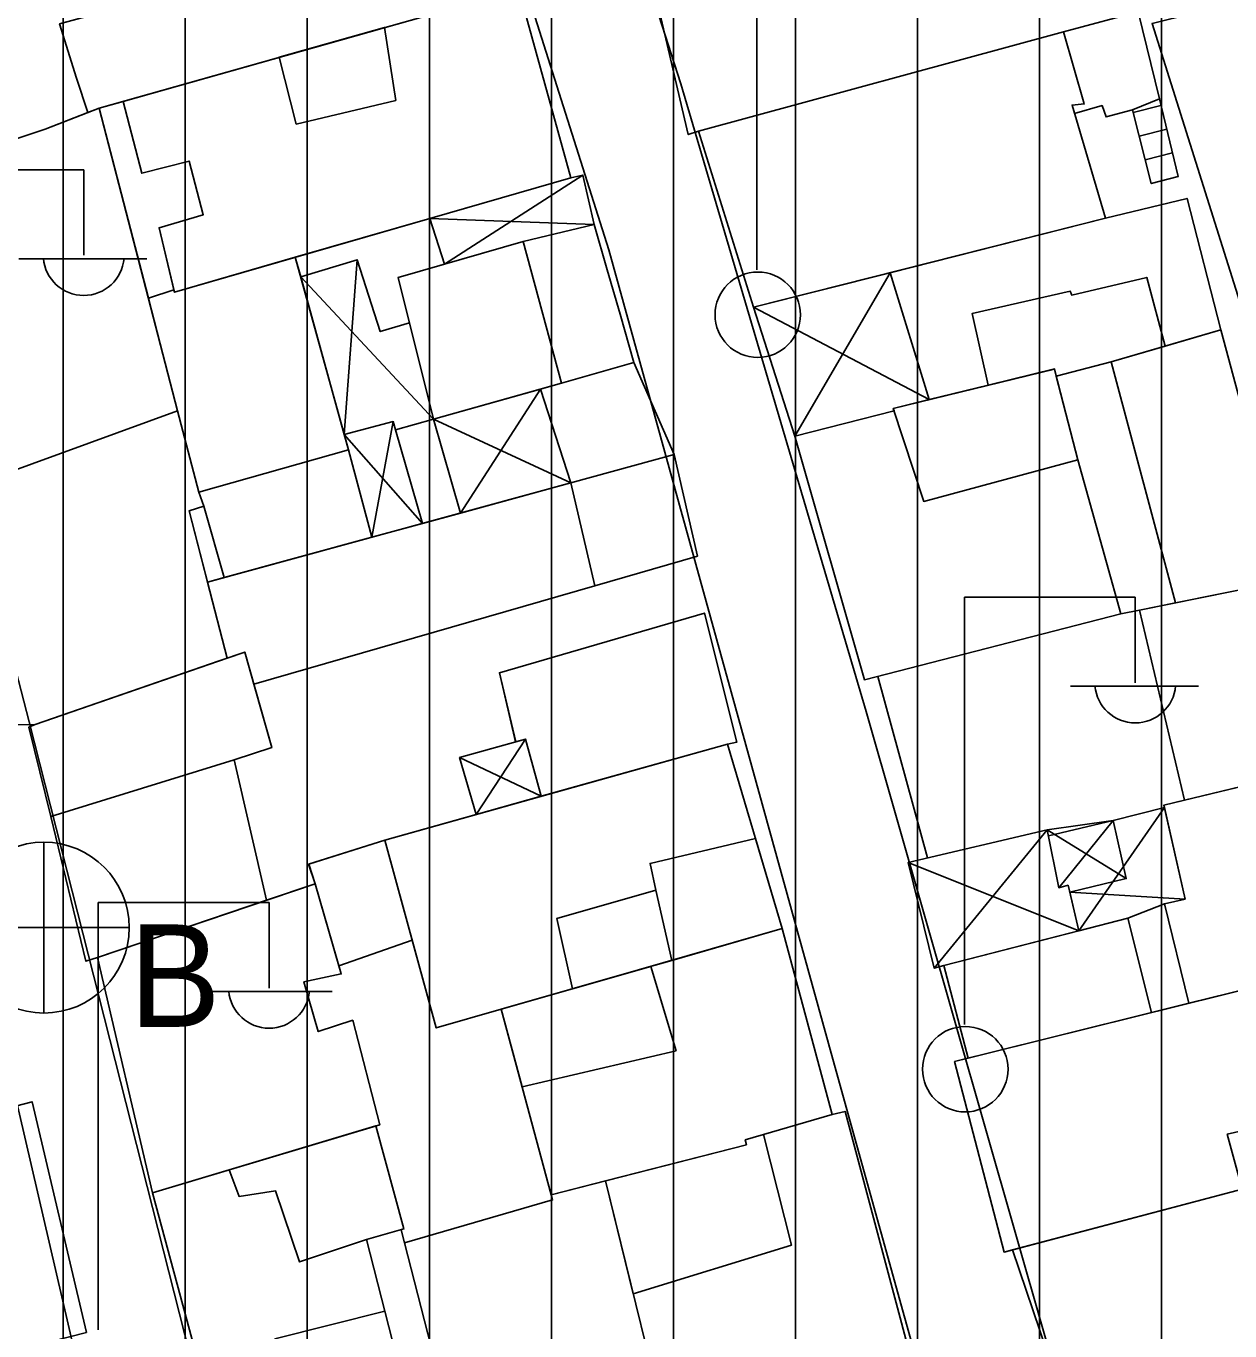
# Model space of a CAD drawing. Extents: x 417997 to 421451, y 4451742 to 4455216.
# Drawn here: x 420970.9 to 421020.2, y 4452416.4 to 4452469.9 of the extents above; entities that cross this region are included whole.
import ezdxf

# ---------------------------------------------------------------- set-up
doc = ezdxf.new("R2010")
doc.units = 0
for name, color, linetype in [('B_Kapi', 7, 'Continuous'), ('B_Merdiven', 7, 'Continuous'), ('B_Mesken', 7, 'Continuous'), ('B_Sundurma', 7, 'Continuous'), ('B_Teras', 7, 'Continuous'), ('S_Elektrik_Diregi', 7, 'Continuous'), ('S_Rogar_Kapagi_Buski', 7, 'Continuous'), ('Sinir_Duvar_tek_tarafa_ait', 7, 'Continuous'), ('Sinir_Ist_Duvari', 7, 'Continuous'), ('TR_YUKSEKYOGUNKONUT', 7, 'Continuous'), ('Yol_Sose', 7, 'Continuous')]:
    doc.layers.add(name, color=color, linetype=linetype)

msp = doc.modelspace()

# ---------------------------------------------------------------- linework, layer by layer
at = {"layer": 'B_Kapi'}
msp.add_lwpolyline([(420995.199, 4452458.05), (420994.677, 4452459.866)], dxfattribs=at)
at = {"layer": 'B_Merdiven'}
for p, q in [((421016.225, 4452466.305), (421017.36, 4452466.604)), ((421016.47, 4452465.335), (421017.594, 4452465.632)), ((421016.715, 4452464.365), (421017.828, 4452464.659))]:
    msp.add_line(p, q, dxfattribs=at)
msp.add_lwpolyline([(421016.196, 4452466.422), (421016.959, 4452463.396), (421018.062, 4452463.687), (421017.294, 4452466.875)], close=True, dxfattribs=at)
at = {"layer": 'B_Mesken'}
for points in [[(421013.372, 4452469.619), (421016.634, 4452470.496), (421015.681, 4452474.141), (421015.235, 4452474.018), (421014.315, 4452477.754), (421013.163, 4452477.486), (421012.039, 4452481.16), (421008.383, 4452480.494), (421008.21, 4452481.144), (420994.956, 4452478.417), (420997.996, 4452465.406), (420998.417, 4452465.542)], [(421012.337, 4452480.187), (421013.163, 4452477.486), (421014.315, 4452477.754), (421015.235, 4452474.018), (421015.681, 4452474.141), (421016.634, 4452470.496), (421013.372, 4452469.619), (420998.417, 4452465.542), (420997.996, 4452465.406), (420994.956, 4452478.417), (420999.931, 4452479.441), (421003.387, 4452480.152), (421008.21, 4452481.144), (421008.383, 4452480.494), (421012.04, 4452481.16)], [(420973.858, 4452466.484), (420992.021, 4452471.628), (420990.965, 4452475.043), (420972.24, 4452469.938), (420972.937, 4452467.722), (420973.397, 4452466.306)], [(420991.047, 4452471.352), (420974.837, 4452466.762), (420973.858, 4452466.484), (420973.397, 4452466.306), (420972.937, 4452467.722), (420972.24, 4452469.938), (420977.819, 4452471.459), (420990.965, 4452475.043), (420992.021, 4452471.628)], [(421016.995, 4452469.96), (421021.674, 4452455.122), (421025.208, 4452455.88), (421025.297, 4452455.717), (421037.736, 4452457.816), (421037.329, 4452460.391), (421038.012, 4452460.921), (421037.4, 4452464.88), (421038.154, 4452465.066), (421037.845, 4452466.345), (421038.247, 4452466.558), (421037.594, 4452469.956), (421038.381, 4452470.14), (421037.713, 4452473.97), (421020.359, 4452470.792)], [(421037.736, 4452457.816), (421025.297, 4452455.717), (421025.208, 4452455.88), (421021.674, 4452455.123), (421016.995, 4452469.96), (421020.359, 4452470.792), (421037.713, 4452473.97), (421038.381, 4452470.14), (421037.594, 4452469.956), (421038.247, 4452466.558), (421037.845, 4452466.345), (421038.154, 4452465.066), (421037.4, 4452464.88), (421038.012, 4452460.921), (421037.329, 4452460.391)], [(420974.837, 4452466.761), (420975.606, 4452463.819), (420977.545, 4452464.323), (420978.126, 4452462.12), (420976.313, 4452461.591), (420976.942, 4452458.949), (420993.185, 4452463.636), (420991.046, 4452471.352)], [(420993.186, 4452463.636), (420987.408, 4452461.969), (420981.895, 4452460.378), (420976.942, 4452458.949), (420976.919, 4452459.047), (420976.313, 4452461.591), (420978.126, 4452462.12), (420977.545, 4452464.323), (420975.605, 4452463.819), (420974.837, 4452466.762), (420991.047, 4452471.352)], [(420998.417, 4452465.542), (421013.372, 4452469.619), (421014.217, 4452466.66), (421013.715, 4452466.617), (421015.081, 4452461.979), (421000.672, 4452458.33)], [(421015.081, 4452461.979), (421006.261, 4452459.745), (421000.672, 4452458.33), (420998.417, 4452465.542), (421013.372, 4452469.619), (421014.217, 4452466.661), (421013.715, 4452466.617)], [(420965.527, 4452463.596), (420968.633, 4452451.016), (420977.074, 4452454.09), (420973.858, 4452466.484), (420971.641, 4452465.629)], [(420975.876, 4452458.706), (420977.074, 4452454.09), (420968.633, 4452451.016), (420965.527, 4452463.596), (420971.641, 4452465.629), (420973.397, 4452466.306), (420973.858, 4452466.484)], [(421007.862, 4452454.547), (421006.261, 4452459.745), (421015.081, 4452461.979), (421018.427, 4452462.792), (421019.813, 4452457.401), (421017.531, 4452456.737), (421015.326, 4452456.096), (421013.072, 4452455.513), (421012.998, 4452455.801), (421010.278, 4452455.137)], [(421019.813, 4452457.401), (421017.531, 4452456.738), (421015.326, 4452456.096), (421013.072, 4452455.513), (421012.998, 4452455.802), (421010.278, 4452455.138), (421007.862, 4452454.548), (421006.261, 4452459.745), (421015.081, 4452461.979), (421018.427, 4452462.792)], [(420986.114, 4452459.555), (420987.559, 4452453.742), (420992.795, 4452455.215), (420991.236, 4452461.021)], [(420992.795, 4452455.215), (420991.942, 4452454.975), (420987.559, 4452453.742), (420986.576, 4452457.696), (420986.114, 4452459.555), (420988.009, 4452460.097), (420991.236, 4452461.021)], [(420981.895, 4452460.378), (420984.075, 4452452.495), (420977.94, 4452450.756), (420977.074, 4452454.09), (420975.876, 4452458.706), (420976.919, 4452459.047), (420976.942, 4452458.949)], [(420982.117, 4452459.576), (420983.903, 4452453.117), (420984.075, 4452452.495), (420977.94, 4452450.756), (420977.074, 4452454.09), (420975.876, 4452458.706), (420976.919, 4452459.047), (420976.942, 4452458.949), (420981.895, 4452460.378)], [(421017.961, 4452446.216), (421015.326, 4452456.096), (421019.813, 4452457.401), (421022.566, 4452447.157), (421021.482, 4452446.928)], [(421021.482, 4452446.927), (421017.961, 4452446.216), (421015.326, 4452456.096), (421017.531, 4452456.738), (421019.813, 4452457.401), (421022.566, 4452447.157)], [(420993.177, 4452451.132), (420991.942, 4452454.975), (420992.795, 4452455.215), (420995.767, 4452456.071), (420997.413, 4452452.293)], [(420997.413, 4452452.293), (420993.177, 4452451.132), (420991.942, 4452454.975), (420992.795, 4452455.215), (420995.767, 4452456.071)], [(421013.072, 4452455.513), (421013.949, 4452452.077), (421015.709, 4452445.766), (421005.208, 4452443.067), (421002.365, 4452453.049), (421006.428, 4452454.081), (421006.392, 4452454.189), (421007.862, 4452454.548), (421010.278, 4452455.138), (421012.998, 4452455.802)], [(421013.949, 4452452.077), (421015.709, 4452445.766), (421005.208, 4452443.067), (421002.365, 4452453.048), (421006.427, 4452454.081), (421006.392, 4452454.189), (421012.998, 4452455.801)], [(420977.074, 4452454.09), (420977.94, 4452450.756), (420978.151, 4452450.181), (420977.551, 4452449.995), (420979.105, 4452443.952), (420971.233, 4452441.234), (420970.379, 4452441.216), (420967.871, 4452451.117), (420968.633, 4452451.016)], [(420977.94, 4452450.756), (420978.151, 4452450.181), (420977.551, 4452449.995), (420978.303, 4452447.069), (420979.105, 4452443.952), (420978.781, 4452443.84), (420971.233, 4452441.234), (420970.379, 4452441.216), (420967.871, 4452451.117), (420968.633, 4452451.016), (420977.074, 4452454.09)], [(420984.075, 4452452.495), (420985.036, 4452448.909), (420978.985, 4452447.256), (420978.151, 4452450.181), (420977.94, 4452450.756)], [(420985.036, 4452448.909), (420978.985, 4452447.256), (420978.151, 4452450.181), (420977.94, 4452450.756), (420984.075, 4452452.495)], [(420993.177, 4452451.132), (420994.172, 4452446.922), (420998.371, 4452448.135), (420997.413, 4452452.293)], [(420993.177, 4452451.132), (420997.413, 4452452.293), (420998.371, 4452448.135), (420994.172, 4452446.922)], [(420979.105, 4452443.952), (420978.303, 4452447.069), (420993.177, 4452451.132), (420994.172, 4452446.922), (420980.196, 4452442.886), (420979.822, 4452444.199)], [(420994.172, 4452446.922), (420980.196, 4452442.886), (420979.821, 4452444.199), (420979.105, 4452443.952), (420978.303, 4452447.069), (420978.985, 4452447.256), (420985.036, 4452448.909), (420987.103, 4452449.473), (420988.664, 4452449.9), (420993.177, 4452451.132)], [(421023.316, 4452439.334), (421021.482, 4452446.928), (421016.485, 4452445.918), (421018.318, 4452438.132)], [(421023.316, 4452439.334), (421018.318, 4452438.132), (421016.485, 4452445.918), (421017.961, 4452446.216), (421021.482, 4452446.927)], [(420991.968, 4452438.293), (420991.325, 4452440.638), (420990.922, 4452440.524), (420990.259, 4452443.352), (420998.657, 4452445.803), (420999.981, 4452440.505), (420999.598, 4452440.432)], [(420999.598, 4452440.432), (420991.968, 4452438.293), (420991.325, 4452440.638), (420990.923, 4452440.525), (420990.259, 4452443.352), (420998.657, 4452445.803), (420999.981, 4452440.505)], [(420971.883, 4452437.465), (420970.975, 4452441.121), (420971.233, 4452441.234), (420978.781, 4452443.84), (420979.822, 4452444.199), (420980.936, 4452440.287), (420979.393, 4452439.785)], [(420980.196, 4452442.886), (420980.936, 4452440.287), (420979.393, 4452439.785), (420971.883, 4452437.465), (420970.975, 4452441.121), (420971.233, 4452441.234), (420978.781, 4452443.84), (420979.105, 4452443.952), (420979.821, 4452444.199)], [(420990.328, 4452429.573), (420987.667, 4452428.801), (420985.561, 4452436.498), (420999.598, 4452440.432), (421001.844, 4452432.87), (420995.948, 4452431.176)], [(421001.845, 4452432.87), (420995.948, 4452431.176), (420990.328, 4452429.573), (420987.667, 4452428.801), (420986.683, 4452432.398), (420985.561, 4452436.498), (420989.309, 4452437.548), (420991.968, 4452438.293), (420999.598, 4452440.432)], [(420973.794, 4452431.693), (420973.316, 4452431.534), (420971.883, 4452437.465), (420979.393, 4452439.785), (420980.718, 4452434.035)], [(420980.718, 4452434.036), (420973.794, 4452431.693), (420973.316, 4452431.534), (420971.883, 4452437.465), (420979.393, 4452439.785)], [(421018.5, 4452429.812), (421017.508, 4452433.882), (421018.345, 4452434.08), (421017.482, 4452437.931), (421024.947, 4452439.727), (421027.091, 4452431.914), (421021.78, 4452430.626)], [(421025.051, 4452439.348), (421027.091, 4452431.914), (421021.78, 4452430.626), (421018.5, 4452429.812), (421017.508, 4452433.882), (421018.345, 4452434.08), (421017.505, 4452437.832), (421017.482, 4452437.931), (421018.318, 4452438.132), (421023.316, 4452439.334), (421024.732, 4452439.675), (421024.947, 4452439.727)], [(420986.683, 4452432.398), (420983.684, 4452431.345), (420982.715, 4452434.711), (420982.441, 4452435.505), (420985.561, 4452436.498)], [(420986.683, 4452432.398), (420983.684, 4452431.345), (420982.715, 4452434.711), (420982.442, 4452435.505), (420985.561, 4452436.498)], [(420976.046, 4452422.039), (420985.353, 4452424.837), (420984.251, 4452429.115), (420982.834, 4452428.655), (420982.244, 4452430.692), (420983.779, 4452431.015), (420982.715, 4452434.711), (420973.794, 4452431.693)], [(420983.684, 4452431.345), (420983.779, 4452431.015), (420982.244, 4452430.692), (420982.834, 4452428.655), (420984.251, 4452429.115), (420985.353, 4452424.837), (420985.195, 4452424.789), (420976.046, 4452422.039), (420973.794, 4452431.693), (420980.718, 4452434.036), (420982.715, 4452434.711)], [(421009.462, 4452427.569), (421008.466, 4452431.365), (421016.005, 4452433.301), (421016.965, 4452429.431)], [(421016.965, 4452429.431), (421009.462, 4452427.569), (421008.466, 4452431.365), (421013.994, 4452432.785), (421016.005, 4452433.301)], [(420995.948, 4452431.176), (421001.844, 4452432.87), (421003.892, 4452425.258), (421000.325, 4452424.219), (421000.378, 4452424.016), (420992.377, 4452421.958), (420990.328, 4452429.573)], [(421003.892, 4452425.258), (421000.325, 4452424.219), (421000.378, 4452424.016), (420994.599, 4452422.53), (420992.377, 4452421.958), (420990.328, 4452429.573), (420995.948, 4452431.176), (421001.845, 4452432.87)], [(421008.905, 4452427.431), (421021.78, 4452430.626), (421023.08, 4452425.133), (421020.075, 4452424.451), (421020.68, 4452422.19), (421010.935, 4452419.619)], [(421023.02, 4452425.387), (421023.08, 4452425.133), (421020.075, 4452424.451), (421020.68, 4452422.19), (421011.279, 4452419.71), (421010.935, 4452419.619), (421008.905, 4452427.431), (421009.462, 4452427.569), (421016.965, 4452429.431), (421018.5, 4452429.812), (421021.78, 4452430.626)], [(420965.118, 4452414.236), (420964.761, 4452415.99), (420964.044, 4452418.845), (420962.84, 4452423.914), (420967.907, 4452424.94), (420971.108, 4452425.779), (420973.336, 4452416.327)], [(420973.336, 4452416.327), (420965.118, 4452414.237), (420964.761, 4452415.99), (420964.044, 4452418.845), (420962.84, 4452423.914), (420966.323, 4452424.62), (420967.907, 4452424.94), (420970.531, 4452425.628), (420971.108, 4452425.779)], [(420997.517, 4452410.711), (420994.599, 4452422.53), (421000.378, 4452424.016), (421000.325, 4452424.219), (421003.892, 4452425.258), (421004.417, 4452425.381), (421007.565, 4452413.588)], [(420997.517, 4452410.712), (420994.599, 4452422.53), (421000.378, 4452424.016), (421000.325, 4452424.219), (421003.892, 4452425.258), (421004.417, 4452425.381), (421007.565, 4452413.588)], [(420976.046, 4452422.039), (420978.664, 4452412.327), (420986.189, 4452414.739), (420984.815, 4452420.131), (420986.343, 4452420.567), (420985.194, 4452424.789)], [(420986.19, 4452414.739), (420981.733, 4452413.311), (420978.664, 4452412.327), (420976.046, 4452422.039), (420985.195, 4452424.789), (420986.343, 4452420.567), (420984.815, 4452420.131)], [(421011.279, 4452419.71), (421013.799, 4452412.258), (421026.239, 4452415.305), (421024.172, 4452423.158), (421020.68, 4452422.19)], [(421024.261, 4452422.819), (421026.24, 4452415.305), (421026.147, 4452415.282), (421013.799, 4452412.258), (421011.279, 4452419.71), (421020.68, 4452422.19), (421024.172, 4452423.158)]]:
    msp.add_lwpolyline(points, close=True, dxfattribs=at)
at = {"layer": 'B_Sundurma'}
for p, q in [((420988.009, 4452460.097), (420993.678, 4452463.746)), ((420987.408, 4452461.969), (420994.144, 4452461.725)), ((420984.43, 4452460.279), (420983.903, 4452453.117)), ((420982.117, 4452459.575), (420987.559, 4452453.742)), ((421006.261, 4452459.745), (421002.365, 4452453.048)), ((421007.862, 4452454.547), (421000.672, 4452458.33)), ((420988.664, 4452449.9), (420991.942, 4452454.975)), ((420985.91, 4452453.648), (420985.036, 4452448.909)), ((420987.559, 4452453.742), (420993.177, 4452451.132)), ((420983.903, 4452453.117), (420987.103, 4452449.473)), ((420991.325, 4452440.638), (420989.309, 4452437.548)), ((420988.623, 4452439.876), (420991.968, 4452438.293)), ((421017.505, 4452437.832), (421013.994, 4452432.785)), ((421015.402, 4452437.3), (421013.173, 4452434.546)), ((421008.07, 4452431.249), (421012.701, 4452436.923)), ((421012.701, 4452436.923), (421015.939, 4452434.919)), ((421006.998, 4452435.576), (421013.994, 4452432.785)), ((421013.62, 4452434.36), (421018.345, 4452434.08))]:
    msp.add_line(p, q, dxfattribs=at)
for points in [[(420988.009, 4452460.097), (420987.408, 4452461.969), (420993.185, 4452463.636), (420993.678, 4452463.746), (420994.144, 4452461.725), (420991.236, 4452461.021)], [(420988.009, 4452460.097), (420987.408, 4452461.969), (420993.186, 4452463.636), (420993.678, 4452463.746), (420994.144, 4452461.725), (420991.236, 4452461.021)], [(420982.117, 4452459.576), (420984.43, 4452460.279), (420985.377, 4452457.335), (420986.576, 4452457.696), (420987.559, 4452453.742), (420986.003, 4452453.305), (420985.91, 4452453.648), (420983.903, 4452453.117)], [(420982.117, 4452459.575), (420984.43, 4452460.279), (420985.377, 4452457.335), (420986.576, 4452457.695), (420987.559, 4452453.742), (420986.003, 4452453.305), (420985.91, 4452453.648), (420983.903, 4452453.117)], [(421006.261, 4452459.745), (421007.862, 4452454.547), (421006.392, 4452454.189), (421006.427, 4452454.081), (421002.365, 4452453.048), (421000.672, 4452458.33)], [(421007.862, 4452454.548), (421006.392, 4452454.189), (421006.428, 4452454.081), (421002.365, 4452453.049), (421000.672, 4452458.33), (421006.261, 4452459.745)], [(420987.559, 4452453.742), (420988.664, 4452449.9), (420993.177, 4452451.132), (420991.942, 4452454.975)], [(420993.177, 4452451.132), (420988.664, 4452449.9), (420987.559, 4452453.742), (420991.942, 4452454.975)], [(420983.903, 4452453.117), (420985.91, 4452453.648), (420986.003, 4452453.305), (420987.103, 4452449.473), (420985.036, 4452448.909), (420984.075, 4452452.495)], [(420986.003, 4452453.305), (420987.103, 4452449.473), (420985.036, 4452448.909), (420984.075, 4452452.495), (420983.903, 4452453.117), (420985.91, 4452453.648)], [(420988.623, 4452439.876), (420991.325, 4452440.638), (420991.968, 4452438.293), (420989.309, 4452437.548)], [(420991.968, 4452438.293), (420989.309, 4452437.548), (420988.623, 4452439.876), (420990.923, 4452440.525), (420991.325, 4452440.638)], [(421013.62, 4452434.36), (421015.939, 4452434.919), (421015.402, 4452437.3), (421017.505, 4452437.832), (421018.345, 4452434.08), (421017.508, 4452433.882), (421016.005, 4452433.301), (421013.994, 4452432.785)], [(421017.508, 4452433.882), (421016.005, 4452433.301), (421013.994, 4452432.785), (421013.62, 4452434.36), (421015.939, 4452434.919), (421015.402, 4452437.3), (421017.505, 4452437.832), (421018.345, 4452434.08)], [(421012.701, 4452436.923), (421015.402, 4452437.3), (421015.939, 4452434.919), (421013.62, 4452434.36), (421013.552, 4452434.647), (421013.173, 4452434.546)], [(421013.62, 4452434.36), (421013.552, 4452434.648), (421013.173, 4452434.546), (421012.701, 4452436.923), (421015.402, 4452437.3), (421015.939, 4452434.919)], [(421008.466, 4452431.365), (421008.07, 4452431.249), (421006.998, 4452435.576), (421012.701, 4452436.923), (421013.173, 4452434.546), (421013.552, 4452434.647), (421013.994, 4452432.785)], [(421013.62, 4452434.36), (421013.994, 4452432.785), (421008.466, 4452431.365), (421008.07, 4452431.249), (421006.998, 4452435.576), (421012.701, 4452436.923), (421013.173, 4452434.546), (421013.552, 4452434.648)]]:
    msp.add_lwpolyline(points, close=True, dxfattribs=at)
at = {"layer": 'B_Teras'}
for points in [[(420981.229, 4452468.572), (420981.931, 4452465.835), (420986.01, 4452466.805), (420985.546, 4452469.794)], [(421010.278, 4452455.137), (421009.629, 4452458.078), (421013.644, 4452458.985), (421013.707, 4452458.832), (421016.776, 4452459.556), (421017.531, 4452456.737), (421015.326, 4452456.096), (421013.072, 4452455.513), (421012.998, 4452455.801)], [(421006.392, 4452454.189), (421012.998, 4452455.801), (421013.949, 4452452.077), (421007.643, 4452450.378)], [(420996.671, 4452434.443), (420996.427, 4452435.541), (421000.748, 4452436.559), (421001.844, 4452432.87), (420997.316, 4452431.569)], [(420995.948, 4452431.176), (420993.256, 4452430.408), (420992.608, 4452433.282), (420996.671, 4452434.443), (420997.316, 4452431.569), (420995.948, 4452431.176)], [(420997.496, 4452427.861), (420991.184, 4452426.394), (420990.328, 4452429.573), (420993.256, 4452430.408), (420996.463, 4452431.324)], [(420984.815, 4452420.131), (420982.061, 4452419.211), (420981.079, 4452422.132), (420979.596, 4452421.89), (420979.19, 4452422.984), (420985.194, 4452424.789), (420986.343, 4452420.567)], [(421002.224, 4452419.904), (420995.74, 4452417.907), (420994.599, 4452422.53), (421000.378, 4452424.016), (421000.325, 4452424.219), (421001.075, 4452424.438)], [(420981.058, 4452416.069), (420981.733, 4452413.311), (420986.189, 4452414.739), (420985.562, 4452417.202)]]:
    msp.add_lwpolyline(points, close=True, dxfattribs=at)
at = {"layer": 'S_Elektrik_Diregi'}
for p, q in [((421000.805, 4452459.86), (421000.805, 4452477.36)), ((420966.225, 4452463.961), (420973.225, 4452463.961)), ((420973.225, 4452460.461), (420973.225, 4452463.961)), ((420970.565, 4452460.321), (420975.815, 4452460.321)), ((421009.307, 4452428.946), (421009.307, 4452446.446)), ((421009.307, 4452446.446), (421016.307, 4452446.446)), ((421016.307, 4452442.946), (421016.307, 4452446.446)), ((421013.647, 4452442.806), (421018.897, 4452442.806)), ((420973.82, 4452416.436), (420973.82, 4452433.936)), ((420973.82, 4452433.936), (420980.82, 4452433.936)), ((420980.82, 4452430.436), (420980.82, 4452433.936)), ((420978.16, 4452430.296), (420983.41, 4452430.296))]:
    msp.add_line(p, q, dxfattribs=at)
for centre in [(421000.841, 4452458.025), (421009.343, 4452427.111)]:
    msp.add_circle(centre, 1.75, dxfattribs=at)
for centre in [(420973.226, 4452460.473), (421016.308, 4452442.959), (420980.821, 4452430.449)]:
    msp.add_arc(centre, 1.658, 184.8384, 355.1464, dxfattribs=at)
at = {"layer": 'S_Rogar_Kapagi_Buski'}
for p, q in [((420971.591, 4452436.411), (420971.591, 4452429.411)), ((420968.091, 4452432.911), (420975.091, 4452432.911))]:
    msp.add_line(p, q, dxfattribs=at)
msp.add_circle((420971.591, 4452432.911), 3.5, dxfattribs=at)
at = {"layer": 'Sinir_Duvar_tek_tarafa_ait'}
for points in [[(420994.144, 4452461.725), (420994.677, 4452459.866)], [(420995.199, 4452458.05), (420995.767, 4452456.071)], [(421015.709, 4452445.766), (421016.485, 4452445.918)], [(421007.797, 4452435.765), (421005.754, 4452443.208)], [(421015.402, 4452437.3), (421012.751, 4452436.673)], [(420986.363, 4452420), (420992.433, 4452421.757), (420992.377, 4452421.958)], [(420986.225, 4452420.533), (420987.601, 4452415.199)]]:
    msp.add_lwpolyline(points, dxfattribs=at)
at = {"layer": 'Sinir_Ist_Duvari'}
for points in [[(421015.933, 4452470.333), (421016.426, 4452470.442), (421017.294, 4452466.875)], [(421016.196, 4452466.422), (421015.109, 4452466.13), (421014.949, 4452466.594), (421013.817, 4452466.272)]]:
    msp.add_lwpolyline(points, dxfattribs=at)
at = {"layer": 'TR_YUKSEKYOGUNKONUT'}
for p, q in [((421017.387, 4452309.179), (421017.387, 4452486.712)), ((421017.387, 4452309.179), (421017.387, 4452486.712)), ((421012.387, 4452306.13), (421012.387, 4452485.397)), ((421012.387, 4452306.13), (421012.387, 4452485.397)), ((421007.387, 4452396.718), (421007.387, 4452484.083)), ((421007.387, 4452396.718), (421007.387, 4452484.083)), ((421002.387, 4452403.802), (421002.387, 4452482.769)), ((421002.387, 4452403.802), (421002.387, 4452482.769)), ((420997.387, 4452407.646), (420997.387, 4452481.455)), ((420997.387, 4452407.646), (420997.387, 4452481.455)), ((420992.387, 4452409.874), (420992.387, 4452480.141)), ((420992.387, 4452409.874), (420992.387, 4452480.141)), ((420987.387, 4452410.925), (420987.387, 4452478.827)), ((420987.387, 4452410.925), (420987.387, 4452478.827)), ((420982.387, 4452410.948), (420982.387, 4452477.513)), ((420982.387, 4452410.948), (420982.387, 4452477.513)), ((420977.387, 4452409.947), (420977.387, 4452476.199)), ((420977.387, 4452409.947), (420977.387, 4452476.199)), ((420972.387, 4452407.779), (420972.387, 4452474.885)), ((420972.387, 4452407.779), (420972.387, 4452474.885))]:
    msp.add_line(p, q, dxfattribs=at)
at = {"layer": 'Yol_Sose'}
for points in [[(420990.405, 4452490.115), (420997.688, 4452467.489), (421005.278, 4452441.764), (421013.814, 4452411.936)], [(421014.803, 4452388.358), (421003.911, 4452427.516), (420994.744, 4452460.687), (420986.216, 4452487.577), (420985.94, 4452487.775), (420985.732, 4452487.806), (420971.922, 4452480.936), (420964.382, 4452476.328), (420962.814, 4452475.198), (420962.669, 4452474.982), (420962.612, 4452474.647), (420962.665, 4452473.609), (420970.993, 4452441.339), (420979.567, 4452407.565)]]:
    msp.add_lwpolyline(points, dxfattribs=at)
msp.add_lwpolyline([(420962.299, 4452394.585), (420969.963, 4452382.023), (420970.149, 4452381.912), (420970.707, 4452381.807), (420978.887, 4452386.68), (420979.146, 4452386.904), (420979.283, 4452387.233), (420979.323, 4452387.554), (420972.854, 4452415.546), (420965.81, 4452445.843), (420959.327, 4452470.766), (420959.116, 4452470.976), (420958.754, 4452471.115), (420958.095, 4452471.162), (420952.958, 4452467.897), (420951.604, 4452466.847), (420939.043, 4452453.142), (420931.843, 4452444.223), (420931.675, 4452443.686), (420931.651, 4452443.364), (420935.882, 4452436.69), (420945.148, 4452421.943)], close=True, dxfattribs=at)

# ---------------------------------------------------------------- texts
at = {"layer": 'S_Rogar_Kapagi_Buski'}
msp.add_text('B', height=4.2, dxfattribs=at).set_placement((420975.091, 4452428.846))

doc.saveas('drawing.dxf')
